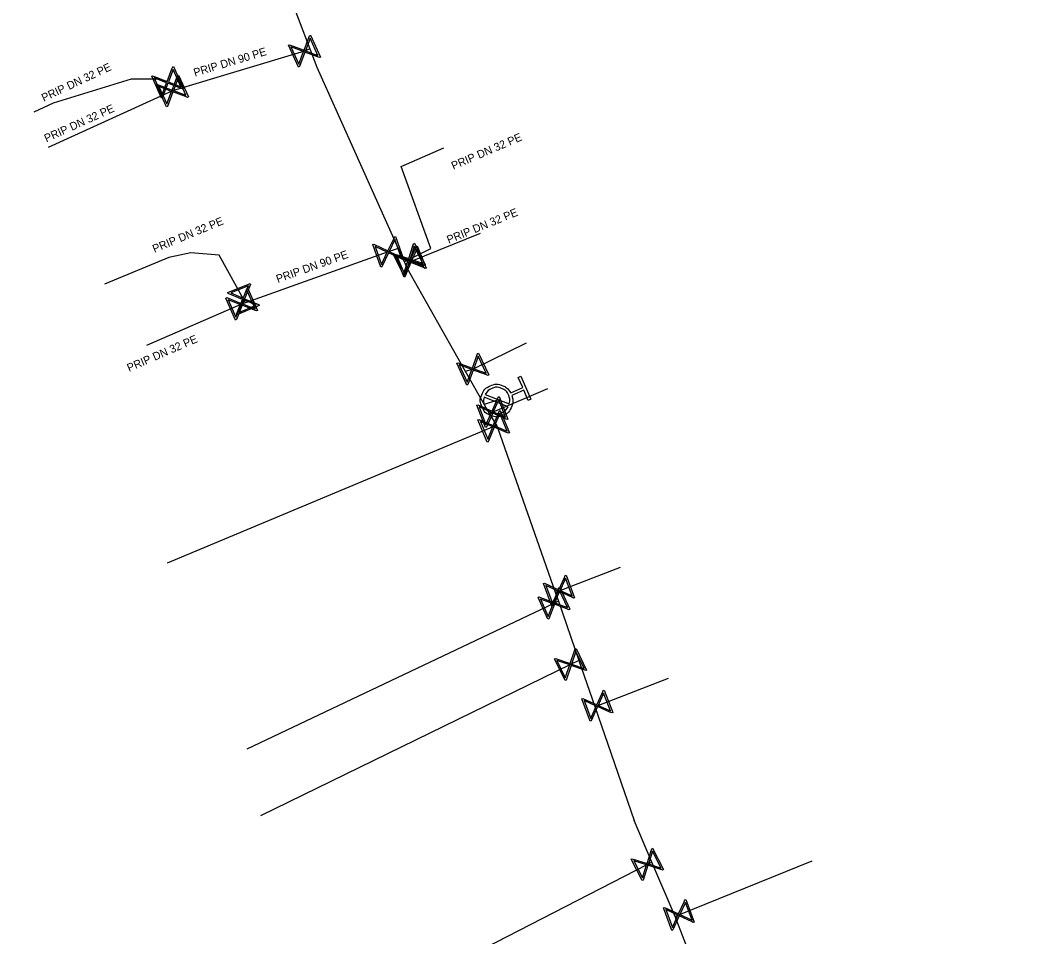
# Model space of a CAD drawing. Extents: x -643544 to -637295, y -1119190 to -1111715.
# Drawn here: x -641308.1 to -641245.1, y -1113267.7 to -1113210.4 of the extents above; entities that cross this region are included whole.
import ezdxf

# ---------------------------------------------------------------- set-up
doc = ezdxf.new("R2010")
doc.units = 0
for name, color, linetype in [('Default', 7, 'Continuous'), ('VP Hydrant', 7, 'Continuous'), ('VP Popis přípojky', 7, 'Continuous'), ('VP Přípojka', 7, 'Continuous'), ('VP Řad', 7, 'Continuous'), ('VP Šoupě', 7, 'Continuous')]:
    doc.layers.add(name, color=color, linetype=linetype)

msp = doc.modelspace()

# ---------------------------------------------------------------- linework, layer by layer
at = {"layer": 'Default'}
for points in [[(-641277.411, -1113233.835), (-641277.293, -1113234.176), (-641277.427, -1113234.516), (-641277.579, -1113234.9), (-641277.96, -1113235.067), (-641278.339, -1113235.234), (-641278.724, -1113235.083), (-641279.109, -1113234.932), (-641279.276, -1113234.551), (-641279.442, -1113234.174), (-641279.292, -1113233.788), (-641279.142, -1113233.402), (-641278.763, -1113233.236), (-641278.382, -1113233.069), (-641277.997, -1113233.218), (-641277.654, -1113233.349), (-641277.484, -1113233.667)], [(-641277.573, -1113234.36), (-641277.497, -1113234.09), (-641277.615, -1113233.822), (-641277.75, -1113233.512), (-641278.063, -1113233.391), (-641278.376, -1113233.269), (-641278.685, -1113233.404), (-641278.953, -1113233.522), (-641279.081, -1113233.772)], [(-641279.147, -1113233.942), (-641279.219, -1113234.21), (-641279.103, -1113234.475), (-641278.968, -1113234.782), (-641278.655, -1113234.905), (-641278.342, -1113235.028), (-641278.032, -1113234.892), (-641277.768, -1113234.776), (-641277.639, -1113234.53)]]:
    msp.add_open_spline(points, degree=3, dxfattribs=at)
at = {"layer": 'VP Hydrant'}
for points in [[(-641277.484, -1113233.667), (-641276.733, -1113233.337), (-641277.01, -1113232.706), (-641276.842, -1113232.632), (-641276.214, -1113234.063), (-641276.382, -1113234.137), (-641276.659, -1113233.505), (-641277.411, -1113233.835)], [(-641277.639, -1113234.53), (-641279.147, -1113233.942)], [(-641279.081, -1113233.772), (-641277.573, -1113234.36)]]:
    msp.add_lwpolyline(points, dxfattribs=at)
at = {"layer": 'VP Přípojka'}
for points in [[(-641290.044, -1113212.174), (-641290.374, -1113212.314), (-641298.622, -1113214.8)], [(-641298.931, -1113214.267), (-641299.577, -1113214.064), (-641301.21, -1113214.064), (-641306.074, -1113215.556), (-641307.281, -1113216.124)], [(-641298.622, -1113214.8), (-641306.394, -1113218.326)], [(-641284.135, -1113225.489), (-641283.841, -1113225.338), (-641282.467, -1113224.637), (-641284.325, -1113219.514), (-641281.66, -1113218.365)], [(-641284.086, -1113225.6), (-641283.739, -1113225.459), (-641279.378, -1113223.68)], [(-641294.048, -1113228.04), (-641294.179, -1113227.804), (-641295.707, -1113225.053), (-641297.478, -1113224.926), (-641298.847, -1113225.218), (-641302.862, -1113226.879)], [(-641284.518, -1113224.638), (-641285.136, -1113224.859), (-641294.048, -1113228.04), (-641294.3, -1113228.13)], [(-641294.3, -1113228.13), (-641300.252, -1113230.714)], [(-641280.327, -1113232.302), (-641279.854, -1113232.182), (-641276.497, -1113230.532)], [(-641278.828, -1113234.955), (-641278.629, -1113234.87), (-641275.158, -1113233.388)], [(-641278.36, -1113234.151), (-641279.142, -1113234.388)], [(-641278.369, -1113235.686), (-641278.545, -1113235.76), (-641298.954, -1113244.311)], [(-641274.694, -1113246.119), (-641274.46, -1113246.03), (-641270.616, -1113244.555)], [(-641274.499, -1113246.685), (-641274.782, -1113246.82), (-641293.971, -1113255.939)], [(-641273.222, -1113250.387), (-641273.74, -1113250.64), (-641293.11, -1113260.095)], [(-641272.226, -1113253.275), (-641272.075, -1113253.217), (-641267.622, -1113251.505)], [(-641268.658, -1113262.995), (-641268.936, -1113263.132), (-641283.552, -1113270.658), (-641287.532, -1113272.708)], [(-641267.209, -1113266.387), (-641266.971, -1113266.289), (-641258.633, -1113262.914)]]:
    msp.add_lwpolyline(points, dxfattribs=at)
at = {"layer": 'VP Řad'}
for points in [[(-641308.14, -1113169.679), (-641306.545, -1113173.141), (-641306.356, -1113173.554), (-641300.314, -1113187.29), (-641300.041, -1113187.911), (-641299.445, -1113189.286), (-641294.502, -1113200.502), (-641294.381, -1113200.776), (-641294.25, -1113201.121), (-641293.914, -1113202.004), (-641290.044, -1113212.174), (-641289.607, -1113213.322), (-641284.518, -1113224.638), (-641284.135, -1113225.489), (-641284.086, -1113225.6), (-641283.975, -1113225.846), (-641280.327, -1113232.302), (-641279.142, -1113234.388), (-641278.828, -1113234.955), (-641278.369, -1113235.686)], [(-641278.369, -1113235.686), (-641278.294, -1113235.9), (-641274.694, -1113246.119), (-641274.499, -1113246.685), (-641273.222, -1113250.387), (-641272.226, -1113253.275), (-641269.772, -1113260.389)], [(-641245.1, -1113318.96), (-641253.539, -1113302.699), (-641253.619, -1113302.49), (-641256.46, -1113295.052), (-641258.543, -1113289.597), (-641261.756, -1113280.43), (-641262.844, -1113277.663), (-641263.837, -1113275.138), (-641267.209, -1113266.387), (-641268.658, -1113262.995), (-641269.772, -1113260.389)]]:
    msp.add_lwpolyline(points, dxfattribs=at)
at = {"layer": 'VP Šoupě'}
for points in [[(-641290.003, -1113211.321), (-641289.38, -1113212.686), (-641289.44, -1113212.713), (-641289.559, -1113212.664), (-641290.347, -1113212.371), (-641290.685, -1113213.281), (-641290.745, -1113213.308), (-641291.368, -1113211.944), (-641291.308, -1113211.916), (-641290.398, -1113212.258), (-641290.105, -1113211.471), (-641290.063, -1113211.348), (-641290.003, -1113211.321)], [(-641290.023, -1113211.503), (-641290.316, -1113212.289), (-641289.531, -1113212.581), (-641290.023, -1113211.503)], [(-641290.723, -1113213.131), (-641290.429, -1113212.341), (-641291.217, -1113212.047), (-641290.723, -1113213.131)], [(-641298.547, -1113213.278), (-641297.944, -1113214.651), (-641298.004, -1113214.678), (-641298.122, -1113214.627), (-641298.906, -1113214.323), (-641299.257, -1113215.228), (-641299.317, -1113215.255), (-641299.921, -1113213.881), (-641299.86, -1113213.855), (-641298.956, -1113214.209), (-641298.652, -1113213.426), (-641298.608, -1113213.304), (-641298.547, -1113213.278)], [(-641298.249, -1113213.807), (-641297.629, -1113215.173), (-641297.689, -1113215.201), (-641297.808, -1113215.152), (-641298.594, -1113214.857), (-641298.935, -1113215.766), (-641298.995, -1113215.793), (-641299.615, -1113214.427), (-641299.555, -1113214.4), (-641298.646, -1113214.744), (-641298.351, -1113213.957), (-641298.309, -1113213.835), (-641298.249, -1113213.807)], [(-641298.57, -1113213.46), (-641298.874, -1113214.241), (-641298.093, -1113214.544), (-641298.57, -1113213.46)], [(-641299.293, -1113215.077), (-641298.988, -1113214.291), (-641299.772, -1113213.987), (-641299.293, -1113215.077)], [(-641298.972, -1113215.616), (-641298.677, -1113214.826), (-641299.464, -1113214.531), (-641298.972, -1113215.616)], [(-641298.269, -1113213.99), (-641298.563, -1113214.775), (-641297.78, -1113215.068), (-641298.269, -1113213.99)], [(-641284.681, -1113223.901), (-641284.177, -1113225.313), (-641284.239, -1113225.335), (-641284.353, -1113225.277), (-641285.113, -1113224.918), (-641285.528, -1113225.795), (-641285.59, -1113225.818), (-641286.094, -1113224.405), (-641286.032, -1113224.383), (-641285.155, -1113224.801), (-641284.796, -1113224.041), (-641284.743, -1113223.923), (-641284.681, -1113223.901)], [(-641285.553, -1113225.643), (-641285.193, -1113224.88), (-641285.953, -1113224.521), (-641285.553, -1113225.643)], [(-641284.717, -1113224.08), (-641285.075, -1113224.838), (-641284.319, -1113225.196), (-641284.717, -1113224.08)], [(-641283.504, -1113224.322), (-641282.819, -1113225.657), (-641282.878, -1113225.687), (-641282.999, -1113225.644), (-641283.799, -1113225.387), (-641284.095, -1113226.311), (-641284.154, -1113226.341), (-641284.838, -1113225.007), (-641284.78, -1113224.977), (-641283.855, -1113225.276), (-641283.599, -1113224.476), (-641283.562, -1113224.352), (-641283.504, -1113224.322)], [(-641283.328, -1113224.481), (-641282.761, -1113225.87), (-641282.822, -1113225.895), (-641282.939, -1113225.841), (-641283.714, -1113225.516), (-641284.089, -1113226.411), (-641284.15, -1113226.436), (-641284.716, -1113225.047), (-641284.655, -1113225.022), (-641283.761, -1113225.401), (-641283.436, -1113224.626), (-641283.389, -1113224.506), (-641283.328, -1113224.481)], [(-641283.515, -1113224.505), (-641283.772, -1113225.303), (-641282.975, -1113225.559), (-641283.515, -1113224.505)], [(-641284.14, -1113226.163), (-641283.882, -1113225.36), (-641284.683, -1113225.103), (-641284.14, -1113226.163)], [(-641284.121, -1113226.26), (-641283.795, -1113225.482), (-641284.57, -1113225.157), (-641284.121, -1113226.26)], [(-641283.355, -1113224.662), (-641283.679, -1113225.435), (-641282.908, -1113225.759), (-641283.355, -1113224.662)], [(-641293.202, -1113228.215), (-641294.59, -1113228.782), (-641294.615, -1113228.721), (-641294.562, -1113228.604), (-641294.237, -1113227.829), (-641295.132, -1113227.454), (-641295.157, -1113227.393), (-641293.768, -1113226.826), (-641293.744, -1113226.887), (-641294.122, -1113227.782), (-641293.347, -1113228.107), (-641293.226, -1113228.154), (-641293.202, -1113228.215)], [(-641294.981, -1113227.422), (-641294.203, -1113227.748), (-641293.878, -1113226.972), (-641294.981, -1113227.422)], [(-641293.91, -1113227.144), (-641293.313, -1113228.52), (-641293.373, -1113228.546), (-641293.491, -1113228.495), (-641294.273, -1113228.188), (-641294.628, -1113229.091), (-641294.689, -1113229.117), (-641295.286, -1113227.741), (-641295.226, -1113227.715), (-641294.323, -1113228.074), (-641294.015, -1113227.292), (-641293.971, -1113227.17), (-641293.91, -1113227.144)], [(-641293.933, -1113227.326), (-641294.241, -1113228.106), (-641293.462, -1113228.412), (-641293.933, -1113227.326)], [(-641294.663, -1113228.94), (-641294.355, -1113228.156), (-641295.138, -1113227.848), (-641294.663, -1113228.94)], [(-641293.383, -1113228.188), (-641294.156, -1113227.863), (-641294.479, -1113228.635), (-641293.383, -1113228.188)], [(-641279.488, -1113231.187), (-641278.858, -1113232.548), (-641278.918, -1113232.576), (-641279.037, -1113232.528), (-641279.826, -1113232.239), (-641280.16, -1113233.15), (-641280.22, -1113233.178), (-641280.849, -1113231.816), (-641280.79, -1113231.788), (-641279.878, -1113232.126), (-641279.589, -1113231.337), (-641279.548, -1113231.214), (-641279.488, -1113231.187)], [(-641279.507, -1113231.369), (-641279.796, -1113232.156), (-641279.01, -1113232.444), (-641279.507, -1113231.369)], [(-641280.199, -1113233), (-641279.909, -1113232.208), (-641280.699, -1113231.919), (-641280.199, -1113233)], [(-641278.194, -1113233.902), (-641277.662, -1113235.305), (-641277.724, -1113235.328), (-641277.839, -1113235.272), (-641278.606, -1113234.928), (-641279.003, -1113235.813), (-641279.065, -1113235.837), (-641279.597, -1113234.434), (-641279.535, -1113234.411), (-641278.65, -1113234.811), (-641278.306, -1113234.045), (-641278.256, -1113233.926), (-641278.194, -1113233.902)], [(-641279.031, -1113235.661), (-641278.686, -1113234.892), (-641279.453, -1113234.548), (-641279.031, -1113235.661)], [(-641278.226, -1113234.083), (-641278.57, -1113234.848), (-641277.806, -1113235.19), (-641278.226, -1113234.083)], [(-641278.143, -1113234.779), (-641277.564, -1113236.163), (-641277.624, -1113236.188), (-641277.742, -1113236.136), (-641278.519, -1113235.818), (-641278.886, -1113236.717), (-641278.947, -1113236.742), (-641279.527, -1113235.359), (-641279.466, -1113235.333), (-641278.568, -1113235.704), (-641278.25, -1113234.926), (-641278.204, -1113234.805), (-641278.143, -1113234.779)], [(-641278.169, -1113234.961), (-641278.486, -1113235.737), (-641277.711, -1113236.053), (-641278.169, -1113234.961)], [(-641278.919, -1113236.566), (-641278.601, -1113235.785), (-641279.38, -1113235.467), (-641278.919, -1113236.566)], [(-641274.018, -1113245.066), (-641273.496, -1113246.472), (-641273.557, -1113246.495), (-641273.672, -1113246.438), (-641274.436, -1113246.088), (-641274.84, -1113246.971), (-641274.902, -1113246.994), (-641275.424, -1113245.588), (-641275.362, -1113245.565), (-641274.48, -1113245.972), (-641274.13, -1113245.208), (-641274.079, -1113245.089), (-641274.018, -1113245.066)], [(-641274.051, -1113245.246), (-641274.4, -1113246.008), (-641273.639, -1113246.356), (-641274.051, -1113245.246)], [(-641274.409, -1113245.827), (-641273.788, -1113247.192), (-641273.848, -1113247.22), (-641273.967, -1113247.171), (-641274.754, -1113246.877), (-641275.093, -1113247.786), (-641275.154, -1113247.813), (-641275.774, -1113246.447), (-641275.714, -1113246.42), (-641274.805, -1113246.763), (-641274.511, -1113245.976), (-641274.469, -1113245.854), (-641274.409, -1113245.827)], [(-641274.867, -1113246.818), (-641274.516, -1113246.052), (-641275.281, -1113245.702), (-641274.867, -1113246.818)], [(-641274.429, -1113246.009), (-641274.723, -1113246.794), (-641273.939, -1113247.087), (-641274.429, -1113246.009)], [(-641275.131, -1113247.635), (-641274.836, -1113246.846), (-641275.624, -1113246.551), (-641275.131, -1113247.635)], [(-641273.395, -1113249.637), (-641272.737, -1113250.985), (-641272.796, -1113251.014), (-641272.916, -1113250.968), (-641273.711, -1113250.696), (-641274.026, -1113251.614), (-641274.085, -1113251.643), (-641274.743, -1113250.295), (-641274.684, -1113250.266), (-641273.766, -1113250.584), (-641273.493, -1113249.789), (-641273.454, -1113249.666), (-641273.395, -1113249.637)], [(-641273.41, -1113249.82), (-641273.682, -1113250.613), (-641272.891, -1113250.884), (-641273.41, -1113249.82)], [(-641274.068, -1113251.465), (-641273.794, -1113250.667), (-641274.59, -1113250.395), (-641274.068, -1113251.465)], [(-641271.644, -1113252.248), (-641271.106, -1113253.648), (-641271.167, -1113253.671), (-641271.283, -1113253.615), (-641272.051, -1113253.275), (-641272.444, -1113254.162), (-641272.506, -1113254.186), (-641273.044, -1113252.786), (-641272.983, -1113252.762), (-641272.096, -1113253.159), (-641271.755, -1113252.391), (-641271.706, -1113252.271), (-641271.644, -1113252.248)], [(-641272.473, -1113254.01), (-641272.131, -1113253.239), (-641272.9, -1113252.898), (-641272.473, -1113254.01)], [(-641271.675, -1113252.428), (-641272.015, -1113253.195), (-641271.25, -1113253.534), (-641271.675, -1113252.428)], [(-641268.613, -1113262.122), (-641267.927, -1113263.456), (-641267.985, -1113263.486), (-641268.106, -1113263.443), (-641268.906, -1113263.187), (-641269.202, -1113264.112), (-641269.26, -1113264.142), (-641269.947, -1113262.808), (-641269.888, -1113262.778), (-641268.963, -1113263.077), (-641268.708, -1113262.276), (-641268.672, -1113262.152), (-641268.613, -1113262.122)], [(-641268.624, -1113262.305), (-641268.88, -1113263.103), (-641268.082, -1113263.358), (-641268.624, -1113262.305)], [(-641269.247, -1113263.964), (-641268.99, -1113263.16), (-641269.792, -1113262.905), (-641269.247, -1113263.964)], [(-641266.527, -1113265.326), (-641266.007, -1113266.733), (-641266.069, -1113266.756), (-641266.184, -1113266.698), (-641266.947, -1113266.348), (-641267.352, -1113267.23), (-641267.414, -1113267.253), (-641267.934, -1113265.846), (-641267.872, -1113265.823), (-641266.99, -1113266.231), (-641266.64, -1113265.468), (-641266.589, -1113265.349), (-641266.527, -1113265.326)], [(-641266.56, -1113265.506), (-641266.911, -1113266.268), (-641266.15, -1113266.617), (-641266.56, -1113265.506)], [(-641267.379, -1113267.077), (-641267.027, -1113266.311), (-641267.792, -1113265.96), (-641267.379, -1113267.077)]]:
    msp.add_lwpolyline(points, dxfattribs=at)

# ---------------------------------------------------------------- texts
at = {"layer": 'VP Popis přípojky'}
for s, rotation, p in [('PRIP DN 90 PE', 16.77314, (-641297.216, -1113213.909)), ('PRIP DN 32 PE', 25.20112, (-641306.663, -1113215.486)), ('PRIP DN 32 PE', 24.40284, (-641306.501, -1113218.019)), ('PRIP DN 32 PE', 23.32302, (-641281.063, -1113219.738)), ('PRIP DN 32 PE', 22.47481, (-641299.747, -1113224.921)), ('PRIP DN 32 PE', 22.19222, (-641281.354, -1113224.354)), ('PRIP DN 90 PE', 19.64323, (-641292.038, -1113226.801)), ('PRIP DN 32 PE', 23.46758, (-641301.333, -1113232.362))]:
    msp.add_text(s, height=0.5, rotation=rotation, dxfattribs=at).set_placement(p)

doc.saveas('drawing.dxf')
